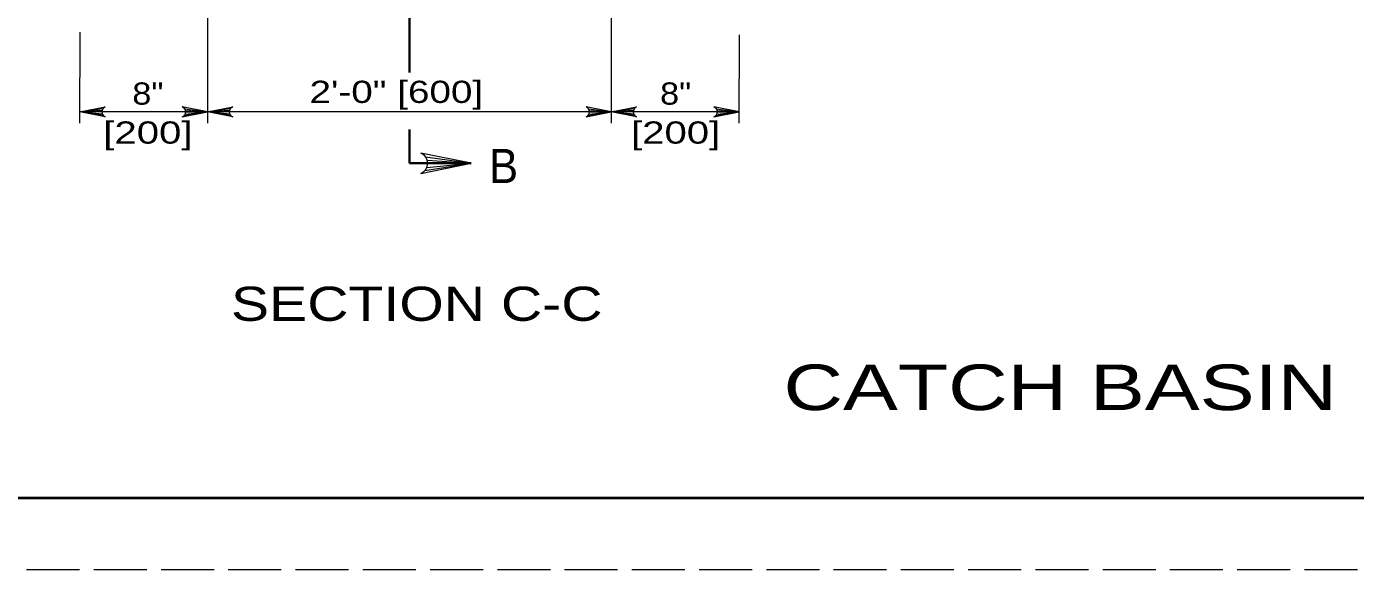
# Model space of a CAD drawing. Extents: x -410.5 to -376.5, y 1617.6 to 1661.6.
# Drawn here: x -405.73 to -396.41, y 1617.56 to 1621.38 of the extents above; entities that cross this region are included whole.
import ezdxf
from ezdxf.enums import TextEntityAlignment as Align

# ---------------------------------------------------------------- set-up
doc = ezdxf.new("R2010")
doc.units = 0
doc.header["$LTSCALE"] = 0.062
doc.linetypes.add('LONG_DASHED', pattern=[7.5, 6, -1.5])
doc.layers.add('1', color=7, linetype='Continuous', lineweight=13)

msp = doc.modelspace()

# ---------------------------------------------------------------- linework, layer by layer
at = {"layer": '1', "lineweight": 35}
for p, q in [((-403.04708, 1625.4135), (-403.04708, 1621.0535)), ((-403.047, 1620.65258), (-403.047, 1620.41483)), ((-403.047, 1620.41483), (-402.61433, 1620.41483))]:
    msp.add_line(p, q, dxfattribs=at)
at = {"layer": '1'}
for p, q in [((-404.46308, 1622.259), (-404.465, 1620.696)), ((-401.631, 1622.259), (-401.63283, 1620.696)), ((-405.36, 1621.33617), (-405.36258, 1620.696)), ((-400.73433, 1621.31792), (-400.73683, 1620.696)), ((-405.19967, 1620.79767), (-405.35992, 1620.77525)), ((-405.20508, 1620.78658), (-405.35992, 1620.77525)), ((-405.20675, 1620.77525), (-405.35992, 1620.77525)), ((-405.20392, 1620.76092), (-405.35992, 1620.77525)), ((-405.19775, 1620.7505), (-405.35992, 1620.77525)), ((-404.62708, 1620.7505), (-404.46492, 1620.77525)), ((-404.62517, 1620.79767), (-404.46492, 1620.77525)), ((-404.62092, 1620.76092), (-404.46492, 1620.77525)), ((-404.61975, 1620.78658), (-404.46492, 1620.77525)), ((-404.61808, 1620.77525), (-404.46492, 1620.77525)), ((-404.30467, 1620.79767), (-404.46492, 1620.77525)), ((-404.31017, 1620.78658), (-404.46492, 1620.77525)), ((-404.31175, 1620.77525), (-404.46492, 1620.77525)), ((-404.30892, 1620.76092), (-404.46492, 1620.77525)), ((-404.30283, 1620.7505), (-404.46492, 1620.77525)), ((-401.631, 1620.77525), (-404.46308, 1620.77525)), ((-401.79308, 1620.7505), (-401.631, 1620.77525)), ((-401.79117, 1620.79767), (-401.631, 1620.77525)), ((-401.78692, 1620.76092), (-401.631, 1620.77525)), ((-401.78575, 1620.78658), (-401.631, 1620.77525)), ((-401.78408, 1620.77525), (-401.631, 1620.77525)), ((-401.47075, 1620.79767), (-401.631, 1620.77525)), ((-401.47617, 1620.78658), (-401.631, 1620.77525)), ((-401.47783, 1620.77525), (-401.631, 1620.77525)), ((-401.475, 1620.76092), (-401.631, 1620.77525)), ((-401.46883, 1620.7505), (-401.631, 1620.77525)), ((-400.89625, 1620.7505), (-400.73417, 1620.77525)), ((-400.89442, 1620.79767), (-400.73417, 1620.77525)), ((-400.89017, 1620.76092), (-400.73417, 1620.77525)), ((-400.889, 1620.78658), (-400.73417, 1620.77525)), ((-400.88733, 1620.77525), (-400.73417, 1620.77525)), ((-402.93867, 1620.36525), (-402.61433, 1620.41483)), ((-402.93483, 1620.45967), (-402.61433, 1620.41483)), ((-402.92633, 1620.38608), (-402.61433, 1620.41483)), ((-402.924, 1620.4375), (-402.61433, 1620.41483)), ((-402.92067, 1620.41483), (-402.61433, 1620.41483))]:
    msp.add_line(p, q, dxfattribs=at)
at = {"layer": '1', "linetype": 'LONG_DASHED'}
msp.add_lwpolyline([(-410.45475, 1617.56183), (-376.45475, 1617.56183), (-376.45475, 1639.56183), (-410.45475, 1639.56183)], close=True, dxfattribs=at)
at = {"layer": '1', "lineweight": 25}
msp.add_lwpolyline([(-376.95475, 1618.06183), (-408.45475, 1618.06183), (-408.45475, 1639.06183)], dxfattribs=at)
at = {"layer": '1', "lineweight": 40}
msp.add_lwpolyline([(-408.45475, 1639.06183), (-376.95475, 1639.06183), (-376.95475, 1618.06183), (-408.45475, 1618.06183)], close=True, dxfattribs=at)
msp.add_lwpolyline([(-408.45475, 1639.06183), (-376.95475, 1639.06183), (-376.95475, 1618.06183), (-408.45475, 1618.06183)], close=True, dxfattribs=at)
at = {"layer": '1'}
for points in [[(-405.18292, 1620.73992), (-405.35992, 1620.77525), (-405.18292, 1620.81067)], [(-404.46308, 1620.77525), (-404.78325, 1620.77525), (-405.35992, 1620.77525)], [(-404.64192, 1620.73992), (-404.46492, 1620.77525), (-404.64192, 1620.81067)], [(-404.28792, 1620.73992), (-404.46492, 1620.77525), (-404.28792, 1620.81067)], [(-401.808, 1620.73992), (-401.631, 1620.77525), (-401.808, 1620.81067)], [(-401.454, 1620.73992), (-401.631, 1620.77525), (-401.454, 1620.81067)], [(-400.73417, 1620.77525), (-401.05433, 1620.77525), (-401.631, 1620.77525)], [(-400.91117, 1620.73992), (-400.73417, 1620.77525), (-400.91117, 1620.81067)], [(-402.96833, 1620.34408), (-402.61433, 1620.41483), (-402.96833, 1620.48567)]]:
    msp.add_lwpolyline(points, dxfattribs=at)
for centre, radius, start, end in [((-405.16862, 1620.77532), 0.0382, 112.08782, 247.91395), ((-404.65624, 1620.77535), 0.0382, 292.08605, 67.91218), ((-404.27365, 1620.77532), 0.0382, 112.08782, 247.91395), ((-401.82225, 1620.77532), 0.0382, 292.08605, 67.91218), ((-401.43966, 1620.77532), 0.0382, 112.08782, 247.91395), ((-400.92545, 1620.77532), 0.0382, 292.08605, 67.91218), ((-402.99696, 1620.41492), 0.0764, 292.08605, 67.91218)]:
    msp.add_arc(centre, radius, start, end, dxfattribs=at)

# ---------------------------------------------------------------- texts
for s, height, width, p in [('8"', 0.156, 1.15, (-404.88292, 1620.82675)), ('8"', 0.156, 1.15, (-401.17942, 1620.82675)), ('[200]', 0.156, 1.35, (-404.88292, 1620.55275)), ('[200]', 0.156, 1.35, (-401.17942, 1620.55275)), ('B', 0.24, 0.95, (-402.38633, 1620.27583)), ('CATCH BASIN No. 2-2B', 0.32, 1.35, (-397.26038, 1618.68117))]:
    msp.add_text(s, height=height, dxfattribs=dict(at, width=width)).set_placement(p, align=Align.CENTER)
for s, height, width, p in [('2\'-0" [600]', 0.156, 1.3, (-403.74867, 1620.83858)), ('SECTION C-C', 0.24, 1.25, (-404.3, 1619.30808))]:
    msp.add_text(s, height=height, dxfattribs=dict(at, width=width)).set_placement(p)

doc.saveas('drawing.dxf')
